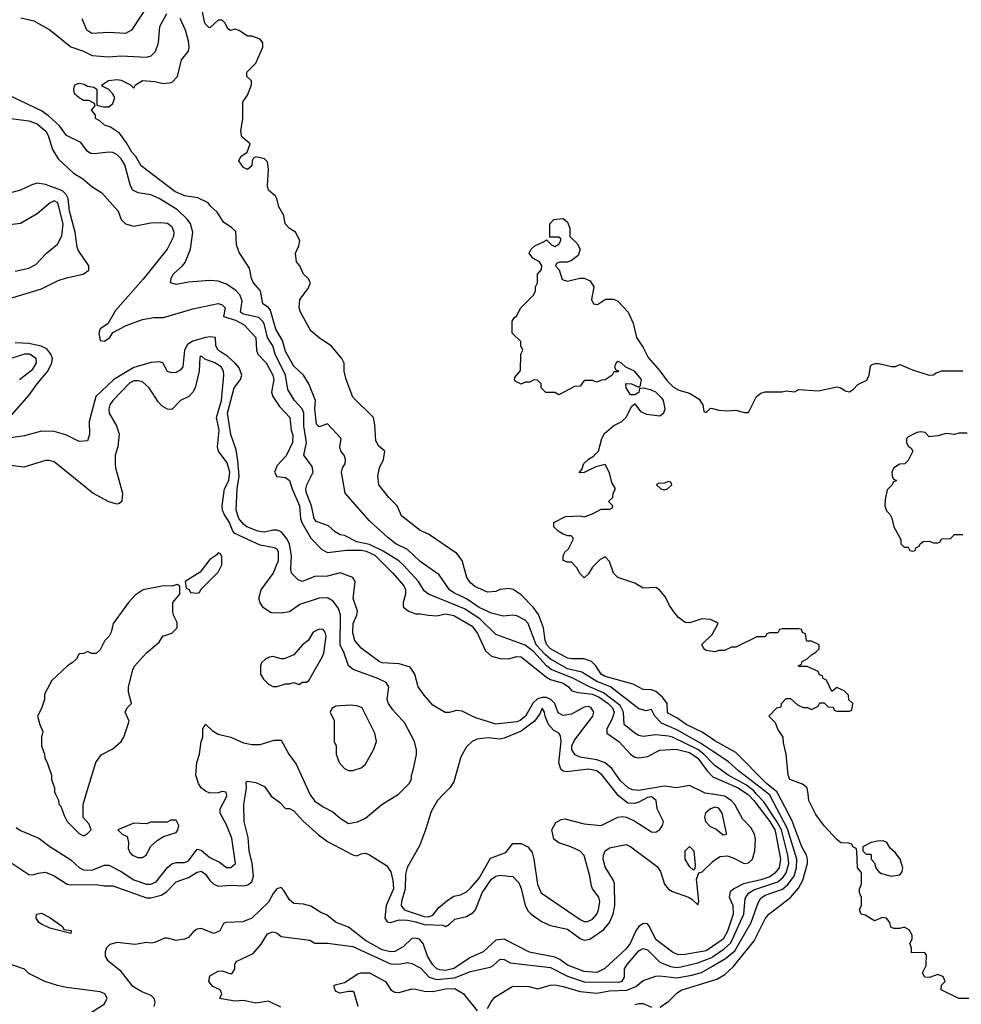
# Model space of a CAD drawing. Header units: inches. Extents: x 2348352 to 2479776, y 460422 to 613655.
# Tile 532 of 590: x 2446707 to 2451182, y 579001 to 583680. Entities that reach past the tile are written whole.
import ezdxf

# ---------------------------------------------------------------- set-up
doc = ezdxf.new("R2010")
doc.units = ezdxf.units.IN
doc.header["$MEASUREMENT"] = 0
for name, color, linetype in [('C4547', 7, 'Continuous'), ('C4548', 7, 'Continuous'), ('C4557', 7, 'Continuous'), ('C4558', 7, 'Continuous')]:
    doc.layers.add(name, color=color, linetype=linetype)

msp = doc.modelspace()

# ---------------------------------------------------------------- linework, layer by layer
at = {"layer": 'C4547', "color": 4}
for points, elevation in [([(2446670, 579671), (2446750, 579618), (2446770, 579616), (2446795.1, 579624.9), (2446830, 579628.2), (2446871.5, 579611.5), (2446932.3, 579572.3), (2446950, 579568), (2447070, 579570.4), (2447110, 579563.8), (2447150, 579563.8), (2447310, 579506.4), (2447330, 579506.4), (2447380.1, 579519.9), (2447404.1, 579535.9), (2447450, 579583.8), (2447510, 579603.1), (2447550, 579628.4), (2447570, 579633), (2447590, 579619.1), (2447610.4, 579590), (2447630, 579572.4), (2447650, 579563.1), (2447710, 579567.9), (2447770, 579563.6), (2447791.5, 579568.5), (2447810, 579583.8), (2447818.9, 579610), (2447811, 579671), (2447796.9, 579730), (2447793.3, 579793.3), (2447774.5, 579870), (2447772.7, 579952.7), (2447780.3, 580000)], 64), ([(2446690, 579841), (2446710, 579826.8), (2446798, 579790), (2446850.5, 579750.5), (2446950, 579686.8), (2446990.8, 579650), (2447010, 579639.3), (2447050, 579638.4), (2447110, 579661.6), (2447130, 579662.4), (2447190, 579632.7), (2447250, 579592.4), (2447310, 579572), (2447330, 579572.2), (2447356.2, 579583.8), (2447410, 579650.8), (2447430, 579668), (2447450, 579674.9), (2447490, 579674.9), (2447510, 579683), (2447550, 579738.8), (2447570, 579734), (2447610, 579698.4), (2447656.7, 579676.7), (2447690, 579651), (2447710, 579651), (2447732.7, 579670), (2447715.6, 579790), (2447690, 579854), (2447659.3, 579910), (2447659.3, 579930), (2447691.8, 579990), (2447690.2, 580000)], 68), ([(2446877.1, 580000), (2446891.6, 579971.6), (2446892.7, 579952.7), (2446902, 579942), (2446918, 579898), (2446932, 579870), (2446990, 579812), (2447010, 579802), (2447026, 579810), (2447046, 579830), (2447036.4, 579856.4), (2447008.4, 579888.4), (2447008, 579950), (2447023.3, 580000)], 72), ([(2447895.7, 580000), (2447902.8, 579990), (2447942, 579962), (2447970, 579931), (2447990, 579930.8), (2448010, 579921), (2448052.8, 579872.8), (2448126.6, 579806.6), (2448170, 579774), (2448290, 579711), (2448310, 579706.8), (2448330, 579716), (2448350, 579718.8), (2448370, 579710.8), (2448450, 579661), (2448470.4, 579630.3), (2448480.4, 579590), (2448483.7, 579550), (2448448.4, 579470), (2448442.4, 579410), (2448453.2, 579393.2), (2448470, 579390.5), (2448510, 579402.3), (2448550, 579400.7), (2448590, 579393.7), (2448630, 579380.2), (2448717.5, 579377.5), (2448730, 579371.3), (2448750, 579382), (2448774.2, 579405.8), (2448830, 579418), (2448862.7, 579437.3), (2448873, 579450), (2448904.7, 579530), (2448950, 579596.3), (2448970, 579610.7), (2448990, 579614), (2449030, 579610.6), (2449050, 579607.7), (2449078.9, 579578.9), (2449090, 579551.3), (2449108.5, 579470), (2449123.6, 579443.6), (2449137.3, 579430), (2449190, 579393.4), (2449230, 579375.5), (2449310, 579358.4), (2449370, 579313), (2449390, 579306), (2449417.2, 579310), (2449483.3, 579356.7), (2449509.7, 579390.3), (2449527.8, 579430), (2449534.7, 579470), (2449533.4, 579573.4), (2449529.4, 579590), (2449490, 579654), (2449479.5, 579690), (2449480.9, 579710), (2449489.2, 579730), (2449510, 579744.7), (2449590, 579760.7), (2449611.3, 579750), (2449736.1, 579656.1), (2449751.9, 579631.9), (2449771.4, 579571.4), (2449790, 579548.2), (2449810, 579536.4), (2449884.7, 579510), (2449901, 579501), (2449930, 579474), (2449935.3, 579490), (2449923.7, 579596.3), (2449934.6, 579625.4), (2449950, 579631), (2450000, 579678.3)], 64), ([(2448086, 580000), (2448090, 579991.3), (2448110, 579966.8), (2448150, 579938.8), (2448195.9, 579915.9), (2448230, 579886), (2448270, 579861), (2448312.5, 579867.5), (2448350, 579886), (2448428, 579950), (2448506.8, 580000)], 68), ([(2448721.7, 580000), (2448692, 579970), (2448662, 579918), (2448636, 579830), (2448606.4, 579753.6), (2448548.7, 579651.3), (2448540.3, 579619.7), (2448539.5, 579550), (2448521.1, 579490), (2448519.5, 579470), (2448534.8, 579450), (2448630, 579418.9), (2448650, 579417), (2448670, 579424.9), (2448698.4, 579461.6), (2448742.5, 579497.5), (2448770, 579514.8), (2448802, 579522), (2448830, 579534.8), (2448850, 579553), (2448890, 579600.5), (2448945.1, 579694.9), (2449016.9, 579723.1), (2449050, 579764.7), (2449090, 579764.7), (2449122, 579750), (2449142, 579722), (2449150.8, 579690.8), (2449167.7, 579570), (2449186, 579530), (2449370, 579403.8), (2449390, 579394.4), (2449405.4, 579394.6), (2449430, 579405.5), (2449449.6, 579430), (2449457.6, 579450), (2449463.6, 579490), (2449459.5, 579510), (2449429.2, 579550), (2449424.1, 579564.1), (2449417, 579610), (2449390, 579708), (2449370, 579728.7), (2449326, 579750), (2449270, 579768.7), (2449245.6, 579785.6), (2449235.3, 579830), (2449255.3, 579864.7), (2449280.4, 579879.6), (2449298, 579882), (2449390, 579858.8), (2449470, 579850.7), (2449550, 579890.6), (2449573.4, 579893.4), (2449590.6, 579890.6), (2449630, 579870.7), (2449710, 579820.7), (2449730, 579818.8), (2449750, 579831.3), (2449761.2, 579850), (2449766, 579870), (2449737, 579930), (2449731.8, 579970), (2449710, 579986.6), (2449690, 579984.5), (2449650, 579960.9), (2449630, 579955.1), (2449597, 579957), (2449552.1, 579992.1), (2449545.9, 580000)], 68), ([(2450000, 579999.3), (2449995.9, 580000)], 64), ([(2450000, 579933.6), (2449990, 579929.2), (2449966.8, 579910), (2449961, 579890), (2449966, 579870), (2449987.3, 579847.3), (2450000, 579841.9)], 68), ([(2450000, 579275.9), (2449970, 579255.2), (2449870, 579236.9), (2449836.2, 579236.2), (2449810, 579248.4), (2449730, 579308.2), (2449700.7, 579370), (2449690, 579382.8), (2449670, 579384.9), (2449650, 579370.5), (2449635.6, 579350), (2449608, 579290), (2449590, 579264.4), (2449488.2, 579171.8), (2449450, 579152.2), (2449390, 579156.5), (2449310, 579187.6), (2449273.8, 579213.8), (2449250, 579224.9), (2449129.1, 579249.1), (2449009.2, 579310.8), (2448970, 579306), (2448909.5, 579250.5), (2448850, 579224.2), (2448770, 579171.5), (2448730, 579161.8), (2448704.3, 579164.3), (2448689.3, 579169.3), (2448670, 579188.2), (2448645.3, 579230), (2448623.7, 579290), (2448606.8, 579310), (2448590, 579315.6), (2448570, 579313.4), (2448530, 579274.4), (2448490, 579252.2), (2448469.6, 579250.4), (2448430, 579260.3), (2448350, 579304.2), (2448270, 579368), (2448210.4, 579390.4), (2448165.8, 579425.8), (2448137.6, 579437.6), (2448090, 579467.3), (2448056.3, 579476.3), (2448010, 579480.7), (2447990, 579497.3), (2447962.6, 579542.6), (2447950, 579555.5), (2447929.7, 579550.2), (2447912.2, 579527.8), (2447890, 579486), (2447810, 579410.8), (2447766.8, 579393.2), (2447686, 579390), (2447675.3, 579384.7), (2447658, 579350), (2447630, 579338), (2447570, 579361), (2447550, 579358), (2447533.6, 579346.4), (2447510, 579318), (2447490, 579311.3), (2447450, 579304.7), (2447410, 579316), (2447395.3, 579315.3), (2447350, 579294.8), (2447330, 579291), (2447310, 579294.8), (2447255.3, 579284.7), (2447170, 579295.3), (2447134.9, 579285.1), (2447119.6, 579270), (2447113.3, 579250), (2447113.6, 579230), (2447124.5, 579210), (2447182.8, 579162.8), (2447239.7, 579090), (2447290, 579060.7), (2447330, 579044), (2447344, 579030), (2447349, 579010), (2447344, 578990)], 56), ([(2447947.8, 578987.8), (2447890, 579016.3), (2447830, 579006.4), (2447770, 579019.5), (2447730, 579016.2), (2447666.3, 579026.3), (2447658, 579030), (2447668, 579050), (2447659, 579070), (2447625.6, 579085.6), (2447605.2, 579110), (2447610, 579136), (2447650, 579158.8), (2447670, 579160.7), (2447710, 579146), (2447718, 579150), (2447729, 579170), (2447729.2, 579190), (2447736, 579204), (2447817, 579243), (2447853.8, 579286.2), (2447884.1, 579335.9), (2447910, 579346), (2447930, 579338.8), (2447950, 579324), (2448086, 579306), (2448110, 579292), (2448169.1, 579290.9), (2448290, 579275.8), (2448470, 579192.9), (2448508.3, 579191.7), (2448550, 579199.3), (2448570, 579195.5), (2448613.3, 579173.3), (2448653, 579130), (2448690, 579119.1), (2448773.7, 579126.3), (2448850, 579156.4), (2448942.7, 579177.3), (2448956.3, 579183.7), (2448990, 579216.3), (2449010, 579213.4), (2449038.5, 579198.5), (2449230, 579175.3), (2449310, 579135.2), (2449390, 579108), (2449553.7, 579106.3), (2449569.6, 579110.4), (2449582, 579130), (2449582, 579170), (2449594, 579190), (2449650, 579255.5), (2449670, 579265.5), (2449690, 579259.3), (2449750, 579201.6), (2449799.9, 579179.9), (2449830, 579175.6), (2449850, 579178.3), (2449930, 579197.3), (2449996.2, 579223.8), (2450000, 579226.4)], 52), ([(2447029.7, 578950.3), (2447110, 579004), (2447122.7, 579030), (2447111.3, 579051.3), (2447090, 579059.5), (2446930, 579081.2), (2446886, 579090), (2446826, 579110), (2446750, 579148), (2446730, 579168), (2446670, 579188.7)], 64), ([(2448930, 578981), (2448947, 579013), (2448965.6, 579034.4), (2449050, 579086.8), (2449126.4, 579086.4), (2449170, 579074.8), (2449227.5, 579092.5), (2449250, 579093), (2449290, 579086), (2449370, 579061.7), (2449450, 579054.4), (2449510, 579065.7), (2449591.8, 579068.2), (2449634.9, 579085.1), (2449670, 579114), (2449730, 579134.4), (2449750, 579136.5), (2449830, 579126.5), (2449901.1, 579138.9), (2449947.7, 579152.3), (2450000, 579182.3)], 48), ([(2448315.3, 578990), (2448297.2, 579057.2), (2448290, 579062), (2448270, 579062), (2448230, 579054), (2448210, 579062), (2448203.1, 579076.9), (2448202, 579090), (2448206.3, 579093.7), (2448250, 579104.7), (2448313.6, 579146.4), (2448330, 579151), (2448370, 579150.8), (2448444.7, 579110), (2448471.3, 579070), (2448490, 579058.8), (2448510, 579057.3), (2448570, 579074), (2448590, 579073.4), (2448630, 579063), (2448670, 579062), (2448730, 579075.2), (2448775.6, 579075.6), (2448816, 579050), (2448881, 578970)], 48), ([(2449750, 578986.8), (2449790, 579014), (2449830, 579054), (2449850, 579067.7), (2450000, 579113.8)], 44), ([(2449630, 578999.3), (2449650, 579005.5), (2449670, 579005.5), (2449710, 578986.8)], 44)]:
    msp.add_lwpolyline(points, dxfattribs=dict(at, elevation=elevation))
for points, elevation in [([(2447450, 579875.3), (2447424.7, 579875.3), (2447407.3, 579867.3), (2447330, 579866), (2447310, 579858), (2447250, 579862), (2447174, 579830), (2447194, 579810), (2447218, 579798), (2447224.7, 579770), (2447222, 579742), (2447230, 579722), (2447242, 579710), (2447270, 579698), (2447290, 579698), (2447310, 579712), (2447329.1, 579750.9), (2447360.2, 579779.8), (2447390, 579798), (2447450, 579818), (2447459, 579830), (2447464, 579850)], 72), ([(2449910, 579638), (2449890, 579655.3), (2449869.4, 579690), (2449869.5, 579730), (2449890, 579751.3), (2449910.5, 579730), (2449917.3, 579662.7), (2449916, 579644)], 64), ([(2446950, 579338), (2446850, 579362.7), (2446810, 579381.7), (2446798.7, 579390), (2446785.7, 579410), (2446787.6, 579430), (2446810, 579434.4), (2446850, 579413.2), (2446910.6, 579370), (2446916, 579356), (2446951.2, 579351.2)], 56)]:
    msp.add_lwpolyline(points, close=True, dxfattribs=dict(at, elevation=elevation))
at = {"layer": 'C4548', "color": 4}
for points, elevation in [([(2447329.8, 583770.2), (2447239, 583630), (2447210, 583614), (2447130, 583619.3), (2447050, 583614), (2447026, 583630), (2447003.5, 583683.5)], 56), ([(2446711.9, 583688.1), (2446774.8, 583674.8), (2446850, 583632.4), (2446950, 583550.5), (2447010.3, 583530.3), (2447052, 583510), (2447130, 583504), (2447190, 583507.7), (2447310, 583502), (2447332.1, 583507.9), (2447351.9, 583528.1), (2447366.6, 583570), (2447372.5, 583647.5), (2447406.6, 583710)], 52), ([(2450000, 580260.3), (2449950, 580293.6), (2449875.1, 580330), (2449830, 580362.9), (2449790, 580382.7), (2449786, 580390), (2449784.5, 580430), (2449761.3, 580461.3), (2449730, 580487.6), (2449710, 580496.2), (2449670, 580497.2), (2449622.4, 580522.4), (2449490, 580558), (2449469.7, 580570), (2449445.1, 580610), (2449425.2, 580630), (2449390, 580642), (2449330, 580642), (2449310, 580646.3), (2449230, 580689.7), (2449212, 580710), (2449204.2, 580730), (2449196.2, 580790), (2449173, 580853), (2449148, 580888), (2449090, 580946.6), (2449052.1, 580972.1), (2449030, 580977.2), (2448990, 580972.7), (2448970, 580962.7), (2448930, 580959.3), (2448870, 580987), (2448850, 581003.7), (2448831.8, 581030), (2448809.3, 581110), (2448783.9, 581143.9), (2448650, 581234.5), (2448610, 581252.3), (2448522, 581322), (2448500.9, 581370), (2448461.2, 581410), (2448414, 581470), (2448409, 581510), (2448417.2, 581550), (2448436, 581590), (2448442, 581630), (2448413.6, 581653.6), (2448399, 581679), (2448395.5, 581755.5), (2448389.2, 581789.2), (2448290, 581886), (2448259, 581970), (2448249, 582010), (2448248.4, 582048.4), (2448238, 582070), (2448189.1, 582129.1), (2448130, 582168.7), (2448090, 582202), (2448042, 582290), (2448035.3, 582310), (2448039, 582350), (2448077.5, 582402.5), (2448088.7, 582430), (2448078, 582450), (2448055.3, 582470), (2448038, 582510), (2448022, 582530), (2448018, 582570), (2448034, 582606), (2448038, 582630), (2448018, 582670), (2447988, 582690), (2447968, 582710), (2447962, 582750), (2447939, 582790), (2447928.7, 582830), (2447922, 582842), (2447888.7, 582870), (2447884, 582890), (2447889, 582970), (2447884.7, 583004.7), (2447870, 583019), (2447830, 583028.7), (2447818, 583022), (2447811.3, 583010), (2447810, 582986), (2447790, 582968), (2447770, 582978), (2447749, 583010), (2447758, 583030), (2447788, 583050), (2447802, 583090), (2447762.7, 583122.7), (2447757.2, 583150), (2447768, 583210), (2447768, 583290), (2447790, 583322), (2447808.7, 583370), (2447808, 583390), (2447786, 583410), (2447786, 583430), (2447830, 583474), (2447862, 583550), (2447862, 583570), (2447850, 583588), (2447810, 583602), (2447790, 583602), (2447750, 583628.7), (2447730, 583635.3), (2447708.4, 583628.4), (2447696.4, 583636.4), (2447683.1, 583663.1), (2447670, 583678), (2447650, 583678), (2447610, 583642), (2447604.7, 583644.7), (2447590, 583658), (2447585.2, 583670), (2447569, 583750)], 44), ([(2450000, 580203.6), (2449942, 580242), (2449830, 580305.1), (2449757.6, 580337.6), (2449726, 580370), (2449710, 580402), (2449684.5, 580395.5), (2449650, 580404.5), (2449515.1, 580510), (2449450, 580535.8), (2449378.7, 580578.7), (2449310, 580595.8), (2449230, 580641.8), (2449203.6, 580663.6), (2449161.8, 580710), (2449122.9, 580810), (2449110, 580826.6), (2449070, 580847), (2449050, 580849.5), (2449005.4, 580845.4), (2448950, 580859.5), (2448890, 580886), (2448830, 580928.4), (2448770, 580956.2), (2448749.4, 580970), (2448701.2, 581041.2), (2448610, 581104.5), (2448550, 581162), (2448495.3, 581190), (2448457.5, 581217.5), (2448370, 581299), (2448254, 581430), (2448236, 581530), (2448241.2, 581550), (2448253.2, 581570), (2448256, 581590), (2448249.2, 581610), (2448233.2, 581630), (2448229.2, 581650), (2448234, 581690), (2448170, 581759), (2448130, 581746), (2448117.2, 581757.2), (2448109.6, 581830.4), (2448113.2, 581870), (2448081.2, 581950), (2448055.3, 581990), (2448010, 582034), (2447970, 582104), (2447955.6, 582155.6), (2447924, 582210), (2447898.4, 582298.4), (2447890, 582312), (2447862.7, 582330), (2447850.9, 582390.9), (2447817.6, 582430), (2447808.2, 582450), (2447798.6, 582498.6), (2447750, 582574), (2447737.6, 582610), (2447733.6, 582673.6), (2447713.1, 582693.1), (2447676.6, 582716.6), (2447645.6, 582765.6), (2447613.6, 582793.6), (2447602, 582810), (2447553.8, 582833.8), (2447490, 582843.5), (2447443.7, 582863.7), (2447284.9, 582984.9), (2447259.5, 583030), (2447239.3, 583050), (2447214.8, 583094.8), (2447181.2, 583141.2), (2447138, 583170), (2447110, 583179), (2447090, 583198), (2447068, 583210), (2447067.3, 583227.3), (2447048, 583250), (2447066, 583270), (2447062, 583282), (2447035.3, 583295.3), (2447010, 583295.3), (2446990, 583308.7), (2446967.7, 583327.7), (2446963.7, 583350), (2446969.5, 583370.5), (2446990, 583379.1), (2447014, 583374), (2447030, 583364.7), (2447059.6, 583359.6), (2447074, 583350), (2447074, 583274), (2447106, 583266), (2447130, 583266), (2447150, 583282), (2447159, 583310), (2447148.7, 583330), (2447130, 583348.7), (2447102, 583362), (2447098, 583370), (2447104.7, 583375.3), (2447129.6, 583390.4), (2447170, 583395.5), (2447190, 583393.4), (2447234, 583370), (2447250, 583354), (2447258, 583370), (2447290, 583390.7), (2447350, 583386), (2447390, 583376), (2447430, 583381), (2447457.2, 583410), (2447475.3, 583490), (2447509.1, 583530.9), (2447512.7, 583547.3), (2447510, 583578), (2447495.1, 583630), (2447470, 583685.2)], 48), ([(2450000, 580146.4), (2449958.5, 580190), (2449930, 580211.6), (2449810, 580269.8), (2449790, 580275.3), (2449730, 580281.3), (2449670, 580274), (2449650, 580278.4), (2449630, 580289.5), (2449579.5, 580330), (2449576.4, 580390), (2449560.6, 580420.6), (2449480.8, 580480.8), (2449411.5, 580511.5), (2449339.6, 580550), (2449232.4, 580592.4), (2449209.9, 580609.9), (2449150, 580675.3), (2449110, 580707.1), (2448970, 580758), (2448893.6, 580833.6), (2448820.9, 580880.9), (2448649.2, 580950), (2448630, 580966), (2448602.9, 581010), (2448529.6, 581090), (2448508.6, 581108.6), (2448434.6, 581154.6), (2448370, 581185.8), (2448310, 581198.5), (2448250, 581229.5), (2448230, 581232.7), (2448205.8, 581245.8), (2448175.3, 581275.3), (2448116, 581296), (2448106, 581310), (2448094, 581370), (2448069.5, 581430.5), (2448067.3, 581450), (2448072.3, 581470), (2448102, 581530), (2448097.2, 581557.2), (2448057.2, 581610), (2448069.7, 581670.3), (2448057.7, 581750), (2448057.4, 581810), (2448049.6, 581830), (2448012.3, 581870), (2447982, 581922), (2447969.8, 581990), (2447920.4, 582090), (2447909.6, 582130), (2447884.4, 582170), (2447871, 582230), (2447863.7, 582243.7), (2447844, 582264), (2447770, 582280.5), (2447757, 582290), (2447763.6, 582343.6), (2447753, 582373), (2447733.4, 582393.4), (2447690, 582422.7), (2447650, 582437.2), (2447610, 582441.2), (2447510, 582433.2), (2447450, 582420.9), (2447424, 582430), (2447426.6, 582450), (2447436, 582470), (2447481.2, 582510), (2447493.4, 582526.6), (2447518, 582590), (2447529.5, 582670), (2447518, 582710), (2447503.7, 582730), (2447456.4, 582776.4), (2447370, 582829.6), (2447330, 582847), (2447270, 582857.6), (2447244.5, 582870), (2447233.6, 582890), (2447206.4, 582990), (2447190, 583018), (2447170, 583038.3), (2447150, 583048.4), (2447128.8, 583051.2), (2447062, 583042), (2447044.7, 583044.7), (2447030, 583054), (2446997.1, 583097.1), (2446930, 583129.2), (2446895.5, 583175.5), (2446843.9, 583223.9), (2446810, 583247.6), (2446610, 583341.6)], 52), ([(2446590, 583219.5), (2446750, 583199.7), (2446790, 583185.1), (2446831.8, 583150), (2446842.9, 583130), (2446862.6, 583062.6), (2446890, 583019.3), (2446962.7, 582950), (2447004.7, 582924.7), (2447050, 582886.6), (2447097, 582857), (2447175.3, 582770), (2447189, 582730), (2447209.4, 582709.4), (2447250, 582699.3), (2447330, 582714.5), (2447377, 582717), (2447410, 582712.3), (2447430, 582697.2), (2447439.5, 582670), (2447438.4, 582650), (2447407.6, 582590), (2447293.7, 582446.3), (2447162, 582298), (2447125.8, 582234.2), (2447089.7, 582210.3), (2447083.6, 582190), (2447090, 582155.3), (2447110, 582152.7), (2447135.5, 582170), (2447150, 582193.2), (2447213.2, 582226.8), (2447290, 582256), (2447344, 582264), (2447390, 582264), (2447530, 582306.6), (2447650, 582331.8), (2447670, 582325.2), (2447682.7, 582310), (2447676, 582270), (2447732.5, 582252.5), (2447773.6, 582230), (2447829.6, 582170), (2447831.8, 582110), (2447839.5, 582090), (2447878.7, 582050), (2447909.6, 581990), (2447914, 581970), (2447904.2, 581910), (2447909.6, 581890), (2447942.2, 581842.2), (2447991.5, 581790), (2447996.9, 581730), (2448004.9, 581704.9), (2448004.2, 581670), (2447972.9, 581607.1), (2447930, 581560.7), (2447918, 581530), (2447929.6, 581509.6), (2447970, 581503.7), (2447989.6, 581489.6), (2448001.1, 581450), (2448037.2, 581370), (2448040.8, 581310), (2448047.1, 581290), (2448090, 581216.2), (2448142.6, 581162.6), (2448170, 581148.6), (2448261.2, 581158.8), (2448330, 581159.4), (2448354.3, 581154.3), (2448394.9, 581134.9), (2448480.7, 581050), (2448531.8, 580990), (2448540.9, 580970), (2448541.2, 580950), (2448528.7, 580910), (2448528.7, 580890), (2448555.3, 580870), (2448590, 580856), (2448610, 580857), (2448650.4, 580849.6), (2448690, 580847.8), (2448730, 580856.9), (2448770, 580848.2), (2448857.4, 580797.4), (2448883.1, 580763.1), (2448920.1, 580680.1), (2448950, 580655.1), (2448990, 580644.5), (2449030, 580642), (2449070, 580654.5), (2449090, 580651.8), (2449210, 580555.1), (2449230, 580544.8), (2449290, 580527.6), (2449315.1, 580510), (2449331.3, 580491.3), (2449362.8, 580482.8), (2449430, 580474.5), (2449460.4, 580460.4), (2449504.2, 580430), (2449524.2, 580410), (2449532.9, 580390), (2449522.4, 580357.6), (2449497.6, 580310), (2449498, 580290), (2449555.1, 580250), (2449610, 580189.4), (2449630, 580175.1), (2449650, 580172), (2449690, 580179.3), (2449750, 580209.3), (2449827.3, 580212.7), (2449890, 580197.7), (2449929.7, 580170), (2449973.7, 580110), (2450000, 580083.7)], 56), ([(2446670, 582358.8), (2446810, 582400.7), (2446890, 582440.7), (2446930, 582454), (2447009.1, 582470.9), (2447035.3, 582490), (2447035.3, 582510), (2446985.1, 582585.1), (2446979.7, 582599.7), (2446971.2, 582670), (2446944.2, 582770), (2446937.2, 582830), (2446928.4, 582850), (2446910, 582866.2), (2446830, 582897.3), (2446790, 582903), (2446764.4, 582895.6), (2446710, 582869.4), (2446670, 582859.3)], 64), ([(2446685.2, 582485.2), (2446750, 582499.1), (2446783.3, 582516.7), (2446834, 582570), (2446887.2, 582612.8), (2446907.6, 582652.4), (2446913.7, 582710), (2446889, 582810), (2446870, 582819.5), (2446851, 582810), (2446790, 582757.6), (2446710, 582711.8), (2446610, 582699)], 68), ([(2450000, 580824.2), (2449989.3, 580829.3), (2449950, 580833.2), (2449890, 580814), (2449870, 580815.3), (2449838.6, 580838.6), (2449820.2, 580860.2), (2449795.5, 580895.5), (2449775.5, 580935.5), (2449748, 580970), (2449730, 580982), (2449670, 580978), (2449630, 581002), (2449549.1, 581029.1), (2449529.1, 581049.1), (2449510, 581106), (2449490, 581128), (2449466, 581114), (2449430, 581078), (2449410, 581046), (2449390, 581028), (2449370, 581046), (2449355.5, 581075.5), (2449330, 581102), (2449310, 581102), (2449289.6, 581109.6), (2449290, 581134), (2449298, 581150), (2449315.3, 581164.7), (2449338, 581210), (2449338, 581218), (2449327.3, 581227.3), (2449312.7, 581227.3), (2449290, 581235.3), (2449266, 581250), (2449246, 581270), (2449246, 581290), (2449300.4, 581319.6), (2449370, 581322), (2449390, 581318), (2449430, 581331.3), (2449470, 581354), (2449510, 581354), (2449522, 581358), (2449526, 581370), (2449506, 581390), (2449526, 581410), (2449528, 581430), (2449538, 581450), (2449521.2, 581481.2), (2449510, 581526), (2449490, 581566), (2449445.4, 581554.6), (2449390, 581528), (2449366, 581526), (2449378, 581542), (2449388.7, 581571.3), (2449410, 581592), (2449434.6, 581605.4), (2449458, 581630), (2449474, 581690), (2449486.3, 581713.7), (2449530, 581751.3), (2449568.7, 581771.3), (2449588.7, 581791.3), (2449616.4, 581843.6), (2449630, 581854), (2449658, 581818), (2449686, 581806), (2449750, 581798), (2449768.9, 581811.1), (2449774, 581830), (2449766, 581870), (2449759.6, 581879.6), (2449730, 581909.3), (2449710, 581919.3), (2449671.3, 581928.7), (2449652.7, 581927.3), (2449650, 581908), (2449630, 581898), (2449610, 581898), (2449588.7, 581930), (2449588.4, 581951.6), (2449614, 581950), (2449650, 581934), (2449658, 581942), (2449662, 581970), (2449628.7, 582010), (2449588.4, 582028.4), (2449566, 582050), (2449550, 582055.3), (2449542, 582050), (2449534, 582030), (2449538, 582018), (2449552, 582012), (2449550, 582006), (2449530, 582006), (2449522, 581990), (2449490, 581968), (2449472.7, 581967.3), (2449450, 581958), (2449430, 581966), (2449390, 581966), (2449370, 581938), (2449343.6, 581936.4), (2449270, 581898), (2449250, 581908), (2449208, 581908), (2449186, 581930), (2449186, 581950), (2449167.3, 581967.3), (2449150, 581968), (2449130, 581958), (2449110, 581958), (2449090, 581948), (2449062, 581962), (2449058, 581970), (2449060.4, 581979.6), (2449087.3, 582012.7), (2449088, 582090), (2449098, 582110), (2449088, 582130), (2449088, 582150), (2449048, 582190), (2449047.3, 582247.3), (2449056.4, 582263.6), (2449070, 582274), (2449088, 582310), (2449148, 582370), (2449158, 582390), (2449158, 582410), (2449168, 582430), (2449168, 582470), (2449187.3, 582492.7), (2449188, 582510), (2449178, 582530), (2449146.3, 582546.3), (2449128, 582570), (2449138, 582590), (2449154.6, 582605.4), (2449196.4, 582623.6), (2449210, 582634), (2449234, 582610), (2449250, 582602), (2449270, 582614), (2449278, 582630), (2449278, 582638), (2449270, 582646), (2449226, 582646), (2449226, 582710), (2449246, 582730), (2449290, 582736), (2449310, 582718), (2449321, 582690), (2449322, 582650), (2449356.8, 582616.8), (2449371, 582590), (2449361, 582559), (2449330, 582535.3), (2449310, 582528), (2449272.7, 582527.3), (2449258, 582522), (2449254, 582510), (2449271.6, 582491.6), (2449285.4, 582445.4), (2449310, 582438), (2449368.9, 582451.1), (2449390, 582451.3), (2449418.8, 582438.8), (2449436, 582410), (2449424.7, 582350), (2449434, 582330), (2449453.2, 582326.8), (2449491.6, 582351.6), (2449528.4, 582351.6), (2449550, 582342), (2449598, 582290), (2449622, 582238), (2449638, 582170), (2449670, 582122), (2449694.4, 582074.4), (2449750, 582011.3), (2449783.5, 581963.5), (2449814.4, 581934.4), (2449839.8, 581919.8), (2449890, 581904.7), (2449936.9, 581876.9), (2449954, 581850), (2449958, 581818), (2449970, 581814), (2449990, 581834), (2450000, 581831.7)], 36), ([(2449995.9, 580000), (2449965, 580005), (2449890, 580040.9), (2449830, 580029.6), (2449770, 580036.9), (2449650, 580016.4), (2449619.8, 580019.8), (2449598.4, 580030), (2449563, 580063), (2449521.6, 580121.6), (2449490, 580148.2), (2449450, 580163.1), (2449370, 580175.4), (2449346.5, 580186.5), (2449331.3, 580210), (2449331.1, 580230), (2449343.9, 580256.1), (2449431.2, 580370), (2449436.3, 580390), (2449422.7, 580410), (2449410, 580415.8), (2449390, 580413.5), (2449330, 580379.2), (2449290, 580373.3), (2449266.8, 580386.8), (2449250.8, 580430), (2449231, 580450), (2449210, 580458.4), (2449190, 580458.7), (2449168.1, 580451.9), (2449146.5, 580433.5), (2449110.3, 580370), (2449084.9, 580350), (2449070, 580343.1), (2448970, 580331.8), (2448870, 580364.5), (2448810, 580394.5), (2448783.5, 580396.5), (2448750, 580388), (2448728.4, 580388.4), (2448670, 580422), (2448629.3, 580469.3), (2448601.2, 580510), (2448585.2, 580570), (2448562.7, 580602.7), (2448510, 580619.5), (2448430, 580624.5), (2448415.3, 580630), (2448330, 580692.7), (2448299.3, 580730), (2448290, 580766), (2448292, 580810), (2448309.6, 580850), (2448311.6, 580870), (2448291.6, 580930), (2448301.2, 581010), (2448290, 581028.7), (2448230, 581052), (2448170, 581036.2), (2448110, 581033.6), (2448050, 581009.5), (2448030, 581018), (2447999.5, 581050), (2447995.6, 581070), (2447998.5, 581130), (2447988.7, 581188.7), (2447975.5, 581215.5), (2447950, 581247), (2447930, 581254.7), (2447910, 581254.3), (2447870, 581244.4), (2447839, 581250), (2447786, 581270), (2447770, 581282), (2447748.2, 581310), (2447736.3, 581350), (2447740.4, 581450), (2447749.8, 581510), (2447743.5, 581583.5), (2447736.1, 581636.1), (2447710, 581708.7), (2447695.3, 581810), (2447726.3, 581930), (2447756, 581970), (2447762, 581990), (2447750, 582026), (2447730, 582049.6), (2447697.8, 582077.8), (2447649.6, 582110), (2447639.6, 582130), (2447637.2, 582170), (2447613.4, 582173.4), (2447589.6, 582169.6), (2447530, 582152.7), (2447504.3, 582135.7), (2447490.3, 582110), (2447482.8, 582030), (2447470, 582014), (2447450, 582004), (2447430, 582002), (2447410, 582008.7), (2447388, 582050), (2447370, 582054.5), (2447331.5, 582051.5), (2447250, 582027.3), (2447154.9, 581970), (2447068.2, 581890), (2447037.1, 581770), (2447038.8, 581710), (2447030, 581678), (2446990, 581675.3), (2446926.8, 581706.8), (2446870, 581723.7), (2446810, 581725.2), (2446730, 581702), (2446652.1, 581692.1)], 64), ([(2446610, 581736), (2446750, 581894.8), (2446789.5, 581950), (2446841.3, 582010), (2446859.7, 582050), (2446862.4, 582070), (2446855.6, 582090), (2446835.2, 582115.2), (2446808.7, 582128.7), (2446750, 582142), (2446684.8, 582144.8)], 64), ([(2448506.8, 580000), (2448510, 580002), (2448558, 580050), (2448568.7, 580071.3), (2448568.7, 580088.7), (2448579.3, 580120.7), (2448592.1, 580187.9), (2448592.3, 580210), (2448583.7, 580250), (2448536.6, 580336.6), (2448480.1, 580400.1), (2448459.3, 580430), (2448453.2, 580450), (2448461.2, 580510), (2448449, 580530), (2448409.6, 580549.7), (2448291.8, 580591.8), (2448269.6, 580609.6), (2448249.6, 580670), (2448229.6, 580710), (2448232.3, 580852.3), (2448222.3, 580882.3), (2448196.1, 580916.1), (2448170, 580932), (2448130, 580931.8), (2448039, 580901), (2447990, 580866), (2447950, 580859), (2447902, 580862), (2447865.6, 580885.6), (2447849.1, 580909.1), (2447844, 580930), (2447854, 580970), (2447911.2, 581048.8), (2447936.2, 581110), (2447937, 581150), (2447930, 581164), (2447918, 581170), (2447850, 581182.7), (2447730, 581237.6), (2447719.7, 581250), (2447704.4, 581290), (2447678.7, 581330), (2447671.3, 581350), (2447669.6, 581370), (2447679.6, 581450), (2447700.4, 581490), (2447706.4, 581530), (2447693.6, 581573.6), (2447652.3, 581630), (2447647, 581650), (2447655.1, 581730), (2447643, 581790), (2447666.6, 581870), (2447677.6, 581990), (2447675.6, 582010), (2447663.7, 582030), (2447634, 582050), (2447586.3, 582066.3), (2447570, 582082), (2447563.5, 582076.5), (2447559.5, 582010), (2447541.6, 581930), (2447530, 581909.3), (2447510.4, 581889.7), (2447470.4, 581869.6), (2447430, 581827), (2447410, 581829.5), (2447383.8, 581843.8), (2447364.4, 581864.4), (2447322.7, 581930), (2447290, 581958.4), (2447270, 581964.5), (2447250, 581964.5), (2447230, 581954), (2447149.1, 581870.9), (2447135.8, 581850), (2447130.4, 581830), (2447132.7, 581810), (2447167.7, 581750), (2447179.1, 581710), (2447174, 581650), (2447160.7, 581610), (2447160.7, 581570), (2447162, 581550), (2447196, 581430), (2447192, 581390), (2447179.6, 581380.4), (2447170, 581378), (2447130, 581389), (2447055.3, 581430), (2446870, 581579), (2446844.7, 581584.7), (2446830, 581585.2), (2446726.4, 581553.6), (2446650, 581562.7)], 68), ([(2446706, 581970), (2446770, 582019.1), (2446787.3, 582050), (2446784.5, 582070), (2446754, 582090), (2446730, 582090.9), (2446670, 582071.2)], 68), ([(2447023.3, 580000), (2447069.3, 580150.7), (2447093.6, 580186.4), (2447150, 580214.8), (2447189, 580250), (2447202, 580270), (2447227.3, 580347.3), (2447208.7, 580390), (2447218, 580410), (2447238, 580430), (2447224.7, 580484.7), (2447224, 580510), (2447244, 580590), (2447252.9, 580607.1), (2447310, 580671.3), (2447370, 580722), (2447388, 580750), (2447430, 580764.7), (2447455.3, 580790), (2447454.6, 580814.6), (2447438, 580850), (2447435.3, 580870), (2447435.3, 580910), (2447468, 580950), (2447467.3, 580987.3), (2447455.3, 580995.3), (2447431.3, 580988.7), (2447391.1, 580988.9), (2447294, 580970), (2447255.3, 580944.7), (2447224.7, 580910), (2447151.3, 580810), (2447142, 580770), (2447132, 580750), (2447112, 580730), (2447090, 580686), (2447070, 580668), (2447048.4, 580668.4), (2447030, 580678), (2447011.6, 580668.4), (2446990, 580666), (2446976.9, 580643.1), (2446956.9, 580623.1), (2446934, 580610), (2446859.6, 580540.4), (2446825.4, 580474.6), (2446824.7, 580450), (2446810, 580406), (2446792, 580370), (2446802, 580330), (2446816.9, 580296.9), (2446811.3, 580270), (2446811.3, 580230), (2446824.7, 580190), (2446826, 580170), (2446838, 580150), (2446858, 580090), (2446858, 580070), (2446872, 580030), (2446872, 580010), (2446877.1, 580000)], 72), ([(2450000, 580677), (2449970, 580682), (2449958, 580690), (2449948.4, 580711.6), (2449999.3, 580760.7), (2450000, 580761.9)], 36), ([(2449545.9, 580000), (2449475.1, 580090), (2449450, 580111.1), (2449410, 580118.3), (2449305.2, 580105.2), (2449290, 580108.7), (2449278, 580118), (2449269, 580149), (2449280.7, 580250), (2449277.5, 580277.5), (2449269.4, 580289.4), (2449243.9, 580303.9), (2449219.5, 580330), (2449203.7, 580370), (2449201.2, 580390), (2449190, 580408.7), (2449178.7, 580381.3), (2449153.8, 580346.2), (2449090, 580298.9), (2449010, 580265.6), (2448990, 580261.6), (2448932.8, 580267.2), (2448879.8, 580260.2), (2448858, 580250), (2448830, 580224), (2448802.8, 580177.2), (2448770, 580058), (2448751.3, 580030), (2448721.7, 580000)], 68), ([(2447690.2, 580000), (2447688.9, 580008.9), (2447670, 580012), (2447650, 580005.2), (2447610, 580004), (2447590, 580013.2), (2447570, 580029.2), (2447557.2, 580050), (2447544, 580090), (2447549, 580150), (2447562, 580190), (2447568.7, 580250), (2447578, 580270), (2447578, 580310), (2447590, 580332), (2447622, 580302), (2447650, 580284.7), (2447710, 580270.5), (2447770, 580244), (2447810, 580236), (2447850, 580236), (2447916, 580256), (2447950, 580256), (2447986, 580190), (2448021.4, 580141.4), (2448086, 580000)], 68), ([(2447780.3, 580000), (2447785.2, 580030), (2447783.1, 580056.9), (2447790, 580062), (2447830, 580054.8), (2447870, 580036), (2447895.7, 580000)], 64)]:
    msp.add_lwpolyline(points, dxfattribs=dict(at, elevation=elevation))
for points, elevation in [([(2449790, 581486), (2449770, 581478), (2449743.6, 581476.4), (2449734, 581470), (2449754, 581450), (2449770, 581446), (2449786, 581450), (2449806, 581470), (2449802, 581482)], 36), ([(2447650, 581146), (2447643.6, 581136.4), (2447610, 581115.3), (2447564.7, 581055.3), (2447494, 581010), (2447498, 580978), (2447512.7, 580972.7), (2447518, 580958), (2447550, 580954), (2447562, 580958), (2447567.3, 580972.7), (2447650, 581054), (2447668, 581090), (2447667.3, 581127.3), (2447662, 581142)], 72), ([(2448130, 580784), (2448102, 580770), (2448078, 580730), (2448050.9, 580709.1), (2448010, 580662), (2447963.1, 580643.1), (2447950, 580642), (2447910, 580653.2), (2447894, 580650), (2447876.9, 580643.1), (2447856.9, 580623.1), (2447851.3, 580610), (2447851.3, 580570), (2447865.4, 580545.4), (2447890, 580522), (2447910, 580512), (2447930, 580511.3), (2447970, 580524.7), (2447990, 580524.7), (2448010, 580531), (2448030, 580522), (2448038, 580522), (2448050, 580531.3), (2448070, 580532), (2448080.4, 580539.6), (2448145.2, 580650), (2448152.7, 580670), (2448162.7, 580750), (2448159, 580770), (2448150, 580782)], 72), ([(2448278, 580422), (2448210, 580418), (2448190, 580406), (2448182, 580390), (2448202, 580350), (2448202, 580250), (2448211.3, 580230), (2448211.3, 580190), (2448224.7, 580150), (2448250, 580122), (2448270, 580112), (2448290, 580112), (2448330, 580124.7), (2448350, 580142), (2448388.7, 580210), (2448402, 580250), (2448394, 580290), (2448335.3, 580410), (2448310, 580419)], 72)]:
    msp.add_lwpolyline(points, close=True, dxfattribs=dict(at, elevation=elevation))
at = {"layer": 'C4557', "color": 4}
for points, elevation in [([(2450000, 579182.3), (2450062, 579218), (2450105.6, 579254.4), (2450183.1, 579390), (2450216.4, 579483.6), (2450230, 579504.9), (2450250, 579518.9), (2450331.5, 579548.5), (2450358.3, 579570), (2450387.4, 579610), (2450399.3, 579650), (2450400.9, 579690), (2450355.2, 579835.2), (2450270, 579998.3), (2450267.7, 580000)], 48), ([(2450165.8, 580000), (2450170, 579997.2), (2450196.1, 579970), (2450272.4, 579870), (2450295.4, 579830), (2450301, 579810), (2450322, 579690), (2450315.6, 579650), (2450296.3, 579623.7), (2450272.6, 579607.4), (2450230, 579591.9), (2450147, 579573), (2450101.2, 579550), (2450083.8, 579536.2), (2450078.4, 579510), (2450095.8, 579470), (2450097.2, 579430), (2450071.3, 579348.7), (2450049.7, 579310), (2450000, 579275.9)], 56), ([(2450000, 579113.8), (2450020.1, 579119.9), (2450057.4, 579142.6), (2450099.8, 579180.2), (2450197.7, 579302.3), (2450250, 579406.8), (2450267, 579430), (2450371, 579509), (2450407.6, 579552.4), (2450428.8, 579591.2), (2450451.1, 579670), (2450451.1, 579690), (2450446.6, 579710), (2450424, 579750), (2450376, 579876), (2450311, 580000)], 44), ([(2450000, 579226.4), (2450055.7, 579264.3), (2450086.8, 579293.2), (2450148.4, 579430), (2450155.4, 579504.6), (2450170.9, 579529.1), (2450195.4, 579544.6), (2450310, 579583.6), (2450334.8, 579605.2), (2450350, 579626.4), (2450361.8, 579670), (2450357.7, 579710), (2450326.8, 579830), (2450305.8, 579870), (2450242.9, 579962.9), (2450209.1, 580000)], 52), ([(2450000, 579678.3), (2450010, 579687.7), (2450036.6, 579703.4), (2450070, 579706), (2450097.3, 579697.3), (2450150, 579670.5), (2450170, 579673.4), (2450189.6, 579690.4), (2450200.5, 579730), (2450204.4, 579784.4), (2450198.7, 579810), (2450181.1, 579841.1), (2450141.7, 579881.7), (2450105.1, 579950), (2450088, 579970), (2450057, 579990), (2450000, 579999.3)], 64), ([(2451230, 579028.7), (2451170, 579028), (2451086, 579070), (2451088.4, 579091.6), (2451106, 579110), (2451098, 579130), (2451090, 579135.3), (2451070, 579142), (2451031.1, 579128.9), (2451008, 579130), (2450998, 579150), (2451014.6, 579185.4), (2451016.4, 579236.4), (2451007.3, 579247.3), (2450946, 579246), (2450946, 579270), (2450938, 579290), (2450948, 579310), (2450948, 579330), (2450934.6, 579354.6), (2450910, 579368), (2450890, 579362), (2450862, 579362), (2450847.3, 579367.3), (2450842, 579390), (2450826, 579410), (2450807.1, 579412.9), (2450770, 579398), (2450724.7, 579424.7), (2450706, 579430), (2450698, 579450), (2450708.4, 579471.6), (2450708.4, 579508.4), (2450698, 579530), (2450698, 579550), (2450707.3, 579572.7), (2450707.3, 579627.3), (2450688, 579650), (2450686, 579730), (2450682, 579742), (2450666, 579750), (2450662, 579762), (2450647.3, 579767.3), (2450610, 579768.7), (2450590, 579784), (2450530, 579849.3), (2450490, 579902.7), (2450457.6, 579970), (2450453.4, 580000)], 36), ([(2450000, 579841.9), (2450015.3, 579835.3), (2450050, 579806), (2450066, 579810), (2450066, 579814), (2450045.2, 579910), (2450030, 579932.7), (2450010, 579938), (2450000, 579933.6)], 68)]:
    msp.add_lwpolyline(points, dxfattribs=dict(at, elevation=elevation))
at = {"layer": 'C4557', "color": 4, "elevation": 36}
msp.add_lwpolyline([(2450810, 579777.2), (2450783.5, 579776.5), (2450754, 579770), (2450714, 579750), (2450714, 579730), (2450730, 579714), (2450750, 579714), (2450754, 579710), (2450754, 579690), (2450770, 579674), (2450776, 579650), (2450790.7, 579630.7), (2450802.8, 579622.8), (2450850, 579610.7), (2450890, 579616), (2450901.2, 579630), (2450904.5, 579650), (2450892, 579690), (2450870, 579721.2), (2450843.2, 579743.2), (2450828, 579770)], close=True, dxfattribs=at)
at = {"layer": 'C4558', "color": 4}
for points, elevation in [([(2450000, 581831.7), (2450030, 581824.7), (2450070, 581821), (2450110, 581824.7), (2450150, 581814), (2450170, 581814), (2450208.7, 581890), (2450230, 581904.7), (2450250, 581911), (2450330, 581911), (2450350, 581916), (2450390, 581912), (2450410, 581922), (2450503.1, 581916.9), (2450590, 581936), (2450610, 581930.8), (2450630, 581916), (2450650, 581911.3), (2450670, 581924.7), (2450690, 581946), (2450733.2, 581966.8), (2450744, 581990), (2450750, 582034), (2450758, 582042), (2450774.6, 582045.4), (2450790, 582046), (2450850, 582031.3), (2450870, 582032), (2450890, 582042), (2450950, 582016), (2451030, 581991.3), (2451050, 581992), (2451059, 582001), (2451090, 582011), (2451190, 582012)], 36), ([(2451210, 581715.3), (2451170, 581715.3), (2451150, 581709), (2451110, 581714), (2451070, 581702), (2451030, 581698), (2451010, 581718), (2450990, 581722), (2450970, 581718), (2450930, 581698), (2450922, 581690), (2450922, 581670), (2450930, 581654), (2450943.6, 581643.6), (2450952, 581630), (2450930, 581586), (2450914, 581570), (2450890, 581568), (2450862, 581550), (2450852, 581530), (2450852.7, 581512.7), (2450858, 581498), (2450874, 581490), (2450858, 581482), (2450854, 581470), (2450830, 581446), (2450819.6, 581400.4), (2450818, 581370), (2450826, 581346), (2450842, 581330), (2450851.6, 581311.6), (2450862, 581270), (2450894, 581210), (2450894, 581190), (2450910, 581174), (2450930, 581174), (2450938, 581158), (2450950, 581154), (2450962, 581158), (2450966, 581170), (2450982, 581178), (2450986, 581190), (2451000.4, 581199.6), (2451030, 581202), (2451050, 581194), (2451070, 581194), (2451082, 581198), (2451087.3, 581212.7), (2451130, 581214), (2451150, 581234), (2451190, 581234)], 36), ([(2450000, 580761.9), (2450026, 580810), (2450016.4, 580816.4), (2450000, 580824.2)], 36), ([(2450453.4, 580000), (2450449.3, 580029.3), (2450426.6, 580046.6), (2450366.6, 580070), (2450359.3, 580090), (2450349.4, 580189.4), (2450336.4, 580243.6), (2450335.3, 580270), (2450310, 580308), (2450299, 580339), (2450268, 580370), (2450306, 580410), (2450326, 580414), (2450328, 580430), (2450350, 580454), (2450370, 580454), (2450403.6, 580423.6), (2450430, 580412), (2450451.6, 580411.6), (2450470, 580402), (2450502, 580418), (2450510, 580434), (2450530, 580434), (2450550, 580414), (2450572.7, 580412.7), (2450578, 580398), (2450590, 580394), (2450650, 580394), (2450662, 580398), (2450666, 580430), (2450647.3, 580447.3), (2450646, 580470), (2450626, 580490), (2450590, 580506), (2450567.3, 580487.3), (2450542, 580542), (2450526, 580550), (2450522, 580562), (2450507.3, 580567.3), (2450502, 580582), (2450450, 580606), (2450410, 580606), (2450406, 580610), (2450422, 580618), (2450426, 580630), (2450450, 580642), (2450470, 580662), (2450490, 580674), (2450506, 580690), (2450506, 580710), (2450470, 580726), (2450450, 580726), (2450446, 580730), (2450442, 580762), (2450427.3, 580767.3), (2450422, 580782), (2450410, 580786), (2450330, 580786), (2450318, 580782), (2450310, 580766), (2450270, 580766), (2450258, 580762), (2450250, 580748), (2450210, 580748), (2450110, 580698), (2450090, 580698), (2450056.9, 580683.1), (2450030, 580682), (2450010, 580675.3), (2450000, 580677)], 36), ([(2450311, 580000), (2450305.8, 580010), (2450256.4, 580050), (2450110, 580196.9), (2450010, 580253.6), (2450000, 580260.3)], 44), ([(2450267.7, 580000), (2450122.4, 580110), (2450074.4, 580154.4), (2450000, 580203.6)], 48), ([(2450209.1, 580000), (2450195.2, 580015.2), (2450161.7, 580041.7), (2450073.6, 580090), (2450010, 580135.8), (2450000, 580146.4)], 52), ([(2450000, 580083.7), (2450001.8, 580081.8), (2450121.3, 580030), (2450165.8, 580000)], 56)]:
    msp.add_lwpolyline(points, dxfattribs=dict(at, elevation=elevation))

doc.saveas('drawing.dxf')
